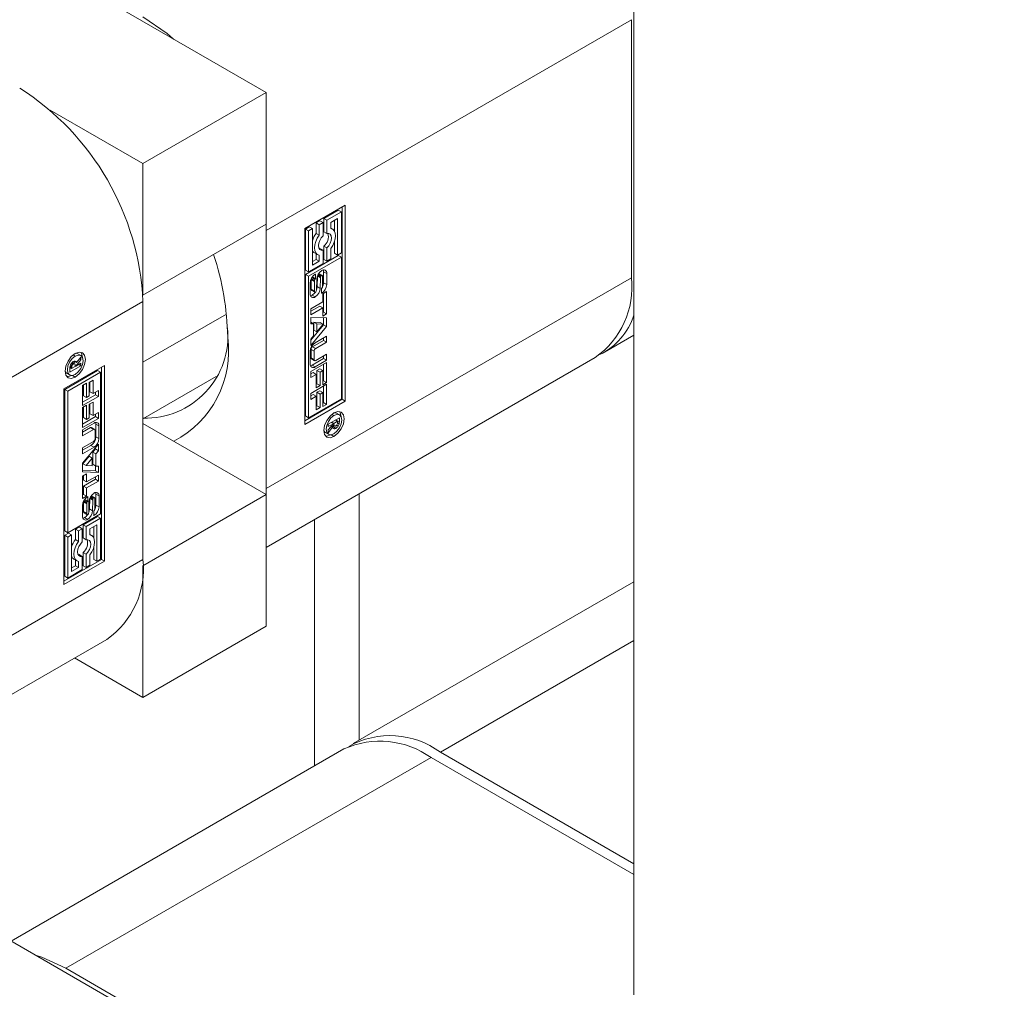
# Model space of a CAD drawing. Header units: millimetres. Extents: x 525 to 29324, y 175 to 20618.
# Tile 347 of 588: x 21225 to 21271, y 12020 to 12064. Entities that reach past the tile are written whole.
import ezdxf

# ---------------------------------------------------------------- set-up
doc = ezdxf.new("R2010")
doc.units = ezdxf.units.MM
doc.linetypes.add('SLD-Continua', pattern=[0])

msp = doc.modelspace()

# ---------------------------------------------------------------- linework, layer by layer
at = {"color": 7, "linetype": 'SLD-Continua', "lineweight": 18, "ltscale": 35}
for p, q in [((21253.53, 12954.274), (21253.53, 12019.355)), ((21236.66, 12060.777), (21199.284, 12082.349)), ((21236.66, 12054.448), (21253.419, 12064.12)), ((21253.419, 12052.279), (21253.419, 12064.12)), ((21236.66, 12060.777), (21231.003, 12057.512)), ((21236.66, 12054.734), (21236.66, 12060.777)), ((21226.75, 12059.967), (21231.003, 12057.512)), ((21231.003, 12057.512), (21231.003, 12051.469)), ((21238.428, 12054.529), (21240.285, 12055.601)), ((21240.285, 12055.601), (21240.285, 12046.618)), ((21239.968, 12055.379), (21239.302, 12054.995)), ((21240.109, 12055.297), (21239.444, 12054.913)), ((21239.968, 12055.379), (21240.109, 12055.297)), ((21240.109, 12053.418), (21240.109, 12055.297)), ((21240.143, 12046.699), (21240.143, 12055.519)), ((21236.66, 12054.734), (21231.003, 12051.469)), ((21236.655, 12054.731), (21236.66, 12054.448)), ((21239.127, 12054.894), (21238.952, 12054.793)), ((21238.952, 12054.793), (21238.952, 12054.313)), ((21238.952, 12054.793), (21239.094, 12054.711)), ((21239.269, 12054.812), (21239.094, 12054.711)), ((21239.094, 12054.711), (21239.094, 12054.232)), ((21239.127, 12054.894), (21239.269, 12054.812)), ((21239.269, 12054.205), (21239.269, 12054.812)), ((21239.302, 12054.995), (21239.302, 12054.388)), ((21239.302, 12054.995), (21239.444, 12054.913)), ((21239.444, 12054.913), (21239.444, 12054.306)), ((21239.619, 12054.812), (21239.934, 12054.994)), ((21239.619, 12054.535), (21239.619, 12054.812)), ((21239.793, 12054.912), (21239.793, 12054.398)), ((21239.934, 12054.994), (21239.934, 12053.317)), ((21236.66, 12054.448), (21236.66, 12042.607)), ((21238.428, 12045.546), (21238.428, 12054.529)), ((21238.637, 12054.611), (21238.462, 12054.51)), ((21238.462, 12054.51), (21238.462, 12052.631)), ((21238.462, 12054.51), (21238.603, 12054.428)), ((21238.778, 12054.529), (21238.603, 12054.428)), ((21238.603, 12054.428), (21238.603, 12052.549)), ((21238.637, 12054.611), (21238.778, 12054.529)), ((21238.778, 12052.853), (21238.778, 12054.529)), ((21238.952, 12054.313), (21239.094, 12054.232)), ((21239.302, 12054.388), (21239.444, 12054.306)), ((21239.694, 12054.508), (21239.619, 12054.551)), ((21239.793, 12053.952), (21239.793, 12053.399)), ((21238.877, 12053.42), (21239.019, 12053.339)), ((21238.952, 12053.377), (21238.952, 12053.116)), ((21239.127, 12053.622), (21239.085, 12053.617)), ((21239.127, 12053.622), (21239.269, 12053.541)), ((21239.269, 12052.933), (21239.269, 12053.541)), ((21239.302, 12053.723), (21239.302, 12053.116)), ((21239.302, 12053.723), (21239.444, 12053.642)), ((21239.444, 12053.642), (21239.444, 12053.034)), ((21239.619, 12053.136), (21239.619, 12053.615)), ((21239.793, 12053.399), (21239.934, 12053.317)), ((21239.934, 12053.317), (21240.109, 12053.418)), ((21239.968, 12053.298), (21238.462, 12052.428)), ((21240.109, 12053.216), (21238.603, 12052.347)), ((21238.603, 12052.549), (21239.269, 12052.933)), ((21238.952, 12053.116), (21238.778, 12053.016)), ((21239.094, 12053.034), (21238.778, 12052.853)), ((21238.952, 12053.116), (21239.094, 12053.034)), ((21239.094, 12053.311), (21239.094, 12053.034)), ((21239.302, 12053.116), (21239.444, 12053.034)), ((21239.444, 12053.034), (21239.619, 12053.136)), ((21239.968, 12053.298), (21240.109, 12053.216)), ((21240.109, 12046.719), (21240.109, 12053.216)), ((21238.462, 12052.631), (21238.603, 12052.549)), ((21238.462, 12052.428), (21238.462, 12045.931)), ((21238.603, 12052.347), (21238.462, 12052.428)), ((21238.918, 12052.437), (21238.918, 12052.229)), ((21239.047, 12052.441), (21239.174, 12052.368)), ((21239.063, 12052.467), (21239.197, 12052.39)), ((21239.063, 12052.467), (21239.196, 12052.39)), ((21239.219, 12052.392), (21239.078, 12052.474)), ((21239.293, 12052.554), (21239.293, 12052.049)), ((21239.293, 12052.554), (21239.435, 12052.473)), ((21239.435, 12052.473), (21239.435, 12051.967)), ((21236.66, 12042.607), (21253.419, 12052.279)), ((21238.603, 12052.347), (21238.603, 12045.85)), ((21238.678, 12051.529), (21238.678, 12052.033)), ((21238.727, 12052.188), (21238.727, 12051.756)), ((21238.727, 12052.188), (21238.868, 12052.107)), ((21238.731, 12052.228), (21238.872, 12052.147)), ((21238.749, 12052.267), (21238.885, 12052.189)), ((21238.765, 12052.293), (21238.901, 12052.214)), ((21238.775, 12052.307), (21238.914, 12052.226)), ((21238.777, 12052.31), (21238.918, 12052.229)), ((21238.868, 12052.107), (21238.868, 12051.675)), ((21238.918, 12052.229), (21238.914, 12052.226)), ((21238.965, 12051.727), (21238.975, 12052.206)), ((21239.006, 12052.351), (21238.996, 12051.869)), ((21239.006, 12052.351), (21239.147, 12052.27)), ((21239.013, 12052.376), (21239.15, 12052.297)), ((21239.028, 12052.408), (21239.158, 12052.333)), ((21239.147, 12052.27), (21239.137, 12051.788)), ((21239.242, 12051.895), (21239.242, 12052.327)), ((21239.293, 12052.049), (21239.435, 12051.967)), ((21238.727, 12051.756), (21238.868, 12051.675)), ((21238.735, 12051.71), (21238.876, 12051.628)), ((21238.75, 12051.691), (21238.891, 12051.609)), ((21238.996, 12051.869), (21239.137, 12051.788)), ((21239.193, 12051.563), (21239.193, 12051.773)), ((21239.205, 12051.569), (21239.193, 12051.576)), ((21239.255, 12051.54), (21239.433, 12051.643)), ((21239.255, 12051.166), (21239.255, 12051.54)), ((21239.292, 12051.562), (21239.292, 12050.7)), ((21239.433, 12051.643), (21239.433, 12050.618)), ((21231.003, 12051.183), (21214.245, 12041.511)), ((21231.003, 12051.469), (21230.998, 12051.472)), ((21231.003, 12039.342), (21231.003, 12051.183)), ((21238.702, 12050.847), (21239.255, 12051.166)), ((21238.908, 12051.396), (21238.766, 12051.477)), ((21234.836, 12050.609), (21231.003, 12048.397)), ((21239.113, 12050.971), (21238.702, 12050.734)), ((21239.255, 12050.89), (21238.702, 12050.571)), ((21238.702, 12050.571), (21238.702, 12050.847)), ((21239.113, 12050.971), (21239.255, 12050.89)), ((21239.255, 12050.515), (21239.255, 12050.89)), ((21239.292, 12050.7), (21239.255, 12050.678)), ((21239.433, 12050.618), (21239.255, 12050.515)), ((21239.292, 12050.7), (21239.433, 12050.618)), ((21238.702, 12050.458), (21239.433, 12050.431)), ((21238.702, 12050.163), (21238.702, 12050.458)), ((21238.702, 12050.229), (21238.824, 12050.158)), ((21238.824, 12050.158), (21238.702, 12050.163)), ((21238.824, 12049.602), (21238.824, 12050.158)), ((21238.842, 12050.235), (21238.842, 12049.872)), ((21239.132, 12050.221), (21238.842, 12050.235)), ((21238.842, 12050.235), (21238.984, 12050.153)), ((21239.132, 12050.221), (21239.274, 12050.139)), ((21239.292, 12050.436), (21239.292, 12050.113)), ((21239.433, 12050.431), (21239.433, 12050.032)), ((21239.292, 12050.113), (21238.702, 12049.41)), ((21239.433, 12050.032), (21238.702, 12049.16)), ((21238.842, 12049.872), (21238.984, 12049.79)), ((21238.984, 12050.153), (21238.984, 12049.79)), ((21239.274, 12050.139), (21238.984, 12050.153)), ((21238.984, 12049.79), (21239.274, 12050.139)), ((21239.292, 12050.113), (21239.433, 12050.032)), ((21238.702, 12049.455), (21238.824, 12049.602)), ((21238.702, 12049.16), (21238.702, 12049.455)), ((21239.292, 12049.402), (21238.79, 12049.112)), ((21238.905, 12049.291), (21239.433, 12049.596)), ((21239.433, 12049.32), (21238.931, 12049.03)), ((21239.292, 12049.514), (21239.292, 12049.402)), ((21239.292, 12049.402), (21239.433, 12049.32)), ((21239.433, 12049.596), (21239.433, 12049.32)), ((21252.185, 12048.86), (21253.53, 12049.636)), ((21228.01, 12048.783), (21227.91, 12048.807)), ((21238.679, 12048.314), (21238.679, 12048.899)), ((21238.717, 12048.986), (21238.717, 12048.598)), ((21238.717, 12048.986), (21238.859, 12048.905)), ((21238.79, 12049.112), (21238.931, 12049.03)), ((21238.859, 12048.905), (21238.859, 12048.516)), ((21227.729, 12048.361), (21227.81, 12048.314)), ((21227.734, 12048.367), (21227.818, 12048.319)), ((21227.867, 12048.322), (21227.753, 12048.388)), ((21227.799, 12048.732), (21227.895, 12048.676)), ((21227.882, 12048.423), (21227.822, 12048.348)), ((21227.844, 12048.445), (21227.96, 12048.378)), ((21228.155, 12048.502), (21227.92, 12048.214)), ((21227.92, 12048.214), (21228.155, 12048.349)), ((21227.96, 12048.378), (21228.155, 12048.636)), ((21228.151, 12048.702), (21228.01, 12048.783)), ((21228.085, 12048.543), (21228.155, 12048.502)), ((21228.155, 12048.636), (21228.155, 12048.502)), ((21228.155, 12048.349), (21228.155, 12048.235)), ((21236.66, 12039.9), (21251.761, 12048.615)), ((21238.702, 12047.969), (21239.433, 12048.391)), ((21238.717, 12048.598), (21238.859, 12048.516)), ((21238.739, 12048.551), (21238.88, 12048.469)), ((21239.292, 12048.57), (21238.764, 12048.265)), ((21239.433, 12048.488), (21238.905, 12048.183)), ((21238.931, 12048.474), (21239.433, 12048.764)), ((21239.292, 12048.682), (21239.292, 12048.57)), ((21239.292, 12048.57), (21239.433, 12048.488)), ((21239.433, 12048.764), (21239.433, 12048.488)), ((21239.433, 12048.391), (21239.433, 12047.468)), ((21227.379, 12047.173), (21229.236, 12048.244)), ((21228.919, 12048.022), (21227.413, 12047.153)), ((21227.427, 12047.97), (21227.498, 12047.896)), ((21227.498, 12047.896), (21227.639, 12047.814)), ((21229.06, 12047.941), (21227.554, 12047.071)), ((21228.155, 12048.235), (21227.649, 12047.942)), ((21227.649, 12048.152), (21227.731, 12048.105)), ((21227.649, 12047.942), (21227.649, 12048.135)), ((21227.689, 12048.129), (21227.649, 12048.105)), ((21227.654, 12048.192), (21227.731, 12048.147)), ((21227.656, 12048.206), (21227.732, 12048.162)), ((21227.659, 12048.22), (21227.733, 12048.177)), ((21227.678, 12048.276), (21227.744, 12048.237)), ((21227.712, 12048.338), (21227.784, 12048.296)), ((21227.731, 12048.105), (21227.897, 12048.2)), ((21227.732, 12048.162), (21227.731, 12048.147)), ((21227.731, 12048.147), (21227.731, 12048.105)), ((21227.733, 12048.177), (21227.732, 12048.162)), ((21227.897, 12048.2), (21227.897, 12048.227)), ((21227.897, 12048.227), (21227.92, 12048.214)), ((21228.056, 12048.292), (21228.155, 12048.235)), ((21228.919, 12048.022), (21229.06, 12047.941)), ((21229.06, 12041.444), (21229.06, 12047.941)), ((21229.094, 12039.343), (21229.094, 12048.162)), ((21229.236, 12048.244), (21229.236, 12039.261)), ((21238.702, 12047.696), (21238.702, 12047.969)), ((21238.81, 12047.921), (21238.702, 12047.859)), ((21238.764, 12048.265), (21238.905, 12048.183)), ((21238.81, 12047.921), (21238.951, 12047.84)), ((21239.113, 12048.096), (21238.988, 12048.024)), ((21238.988, 12048.024), (21238.988, 12047.405)), ((21238.988, 12048.024), (21239.13, 12047.943)), ((21239.113, 12048.096), (21239.255, 12048.015)), ((21239.255, 12048.015), (21239.13, 12047.943)), ((21239.13, 12047.943), (21239.13, 12047.324)), ((21239.255, 12047.364), (21239.255, 12048.015)), ((21239.292, 12048.31), (21239.292, 12047.549)), ((21227.765, 12047.792), (21227.895, 12047.717)), ((21228.534, 12047.471), (21228.713, 12047.574)), ((21228.534, 12046.852), (21228.534, 12047.471)), ((21228.571, 12047.493), (21228.571, 12047.037)), ((21228.713, 12047.574), (21228.713, 12046.955)), ((21231.003, 12045.806), (21234.37, 12047.749)), ((21238.951, 12047.84), (21238.702, 12047.696)), ((21238.951, 12047.221), (21238.951, 12047.84)), ((21239.292, 12047.549), (21239.255, 12047.528)), ((21239.433, 12047.468), (21239.255, 12047.364)), ((21239.292, 12047.549), (21239.433, 12047.468)), ((21227.379, 12038.189), (21227.379, 12047.173)), ((21227.413, 12047.153), (21227.413, 12040.656)), ((21227.554, 12047.071), (21227.413, 12047.153)), ((21227.554, 12047.071), (21227.554, 12040.574)), ((21228.231, 12047.328), (21228.409, 12047.431)), ((21228.231, 12046.404), (21228.231, 12047.328)), ((21228.268, 12047.349), (21228.268, 12046.862)), ((21228.409, 12047.431), (21228.409, 12046.78)), ((21228.571, 12047.037), (21228.713, 12046.955)), ((21228.713, 12046.955), (21228.962, 12047.099)), ((21228.821, 12047.018), (21228.821, 12046.907)), ((21228.962, 12047.099), (21228.962, 12046.826)), ((21238.702, 12046.965), (21239.433, 12047.387)), ((21238.988, 12047.405), (21238.951, 12047.384)), ((21239.13, 12047.324), (21238.951, 12047.221)), ((21238.988, 12047.405), (21239.13, 12047.324)), ((21239.113, 12047.092), (21238.988, 12047.02)), ((21238.988, 12047.02), (21238.988, 12046.401)), ((21238.988, 12047.02), (21239.13, 12046.938)), ((21239.113, 12047.092), (21239.255, 12047.01)), ((21239.255, 12047.01), (21239.13, 12046.938)), ((21239.255, 12046.36), (21239.255, 12047.01)), ((21239.292, 12047.305), (21239.292, 12046.544)), ((21239.433, 12047.387), (21239.433, 12046.463)), ((21228.821, 12046.907), (21228.231, 12046.567)), ((21228.962, 12046.826), (21228.231, 12046.404)), ((21228.268, 12046.862), (21228.409, 12046.78)), ((21228.409, 12046.78), (21228.534, 12046.852)), ((21228.534, 12046.467), (21228.713, 12046.57)), ((21228.713, 12046.57), (21228.713, 12045.951)), ((21228.821, 12046.907), (21228.962, 12046.826)), ((21238.428, 12045.71), (21240.143, 12046.699)), ((21240.285, 12046.618), (21238.428, 12045.546)), ((21238.603, 12045.85), (21240.109, 12046.719)), ((21238.702, 12046.691), (21238.702, 12046.965)), ((21238.81, 12046.917), (21238.702, 12046.854)), ((21238.951, 12046.835), (21238.702, 12046.691)), ((21238.81, 12046.917), (21238.951, 12046.835)), ((21238.951, 12046.216), (21238.951, 12046.835)), ((21239.13, 12046.938), (21239.13, 12046.319)), ((21239.292, 12046.544), (21239.255, 12046.523)), ((21239.292, 12046.544), (21239.433, 12046.463)), ((21240.285, 12046.618), (21240.143, 12046.699)), ((21228.231, 12046.323), (21228.409, 12046.426)), ((21228.231, 12045.399), (21228.231, 12046.323)), ((21228.268, 12046.344), (21228.268, 12045.857)), ((21228.409, 12046.426), (21228.409, 12045.776)), ((21228.534, 12045.848), (21228.534, 12046.467)), ((21228.571, 12046.488), (21228.571, 12046.032)), ((21228.713, 12045.951), (21228.962, 12046.095)), ((21228.962, 12046.095), (21228.962, 12045.821)), ((21238.988, 12046.401), (21238.951, 12046.379)), ((21239.13, 12046.319), (21238.951, 12046.216)), ((21238.988, 12046.401), (21239.13, 12046.319)), ((21239.433, 12046.463), (21239.255, 12046.36)), ((21228.821, 12045.903), (21228.231, 12045.562)), ((21228.962, 12045.821), (21228.231, 12045.399)), ((21228.268, 12045.857), (21228.409, 12045.776)), ((21228.409, 12045.776), (21228.534, 12045.848)), ((21228.571, 12046.032), (21228.713, 12045.951)), ((21228.821, 12046.013), (21228.821, 12045.903)), ((21228.821, 12045.903), (21228.962, 12045.821)), ((21238.462, 12045.931), (21238.603, 12045.85)), ((21239.508, 12045.556), (21240.015, 12045.848)), ((21239.667, 12045.647), (21239.767, 12045.59)), ((21239.768, 12045.951), (21239.672, 12046.006)), ((21239.932, 12045.686), (21239.767, 12045.59)), ((21239.883, 12046.058), (21239.783, 12046.082)), ((21239.833, 12045.743), (21239.932, 12045.686)), ((21239.874, 12045.766), (21239.874, 12045.737)), ((21239.874, 12045.737), (21240.015, 12045.656)), ((21240.024, 12045.976), (21239.883, 12046.058)), ((21239.932, 12045.644), (21239.932, 12045.686)), ((21239.932, 12045.628), (21239.932, 12045.644)), ((21240.015, 12045.848), (21240.015, 12045.656)), ((21228.231, 12045.302), (21228.758, 12045.607)), ((21228.591, 12045.398), (21228.231, 12045.19)), ((21228.732, 12045.316), (21228.231, 12045.027)), ((21228.231, 12045.027), (21228.231, 12045.302)), ((21228.591, 12045.398), (21228.732, 12045.316)), ((21228.784, 12045.321), (21228.642, 12045.403)), ((21228.805, 12044.886), (21228.805, 12045.274)), ((21228.843, 12045.558), (21228.843, 12044.973)), ((21228.843, 12045.558), (21228.985, 12045.476)), ((21228.985, 12045.476), (21228.985, 12044.891)), ((21236.66, 12042.321), (21231.003, 12045.586)), ((21239.3, 12045.245), (21239.371, 12045.17)), ((21239.744, 12045.577), (21239.508, 12045.441)), ((21239.508, 12045.288), (21239.744, 12045.577)), ((21239.508, 12045.441), (21239.508, 12045.556)), ((21239.704, 12045.412), (21239.508, 12045.154)), ((21239.508, 12045.154), (21239.508, 12045.288)), ((21239.64, 12045.449), (21239.704, 12045.412)), ((21239.644, 12045.634), (21239.744, 12045.577)), ((21239.7, 12045.524), (21239.797, 12045.468)), ((21239.701, 12045.524), (21239.791, 12045.472)), ((21239.85, 12045.359), (21239.709, 12045.441)), ((21239.711, 12045.442), (21239.852, 12045.36)), ((21239.72, 12045.37), (21239.775, 12045.339)), ((21239.863, 12045.366), (21239.722, 12045.448)), ((21239.744, 12045.577), (21239.767, 12045.563)), ((21239.767, 12045.59), (21239.767, 12045.563)), ((21239.893, 12045.507), (21239.962, 12045.467)), ((21239.931, 12045.613), (21239.932, 12045.628)), ((21239.931, 12045.614), (21240.005, 12045.571)), ((21228.231, 12044.47), (21228.732, 12044.76)), ((21228.843, 12044.973), (21228.985, 12044.891)), ((21239.371, 12045.17), (21239.512, 12045.089)), ((21239.768, 12044.991), (21239.638, 12045.067)), ((21228.231, 12043.759), (21228.962, 12044.63)), ((21228.617, 12044.581), (21228.231, 12044.358)), ((21228.758, 12044.499), (21228.231, 12044.195)), ((21228.231, 12044.195), (21228.231, 12044.47)), ((21228.617, 12044.581), (21228.758, 12044.499)), ((21228.821, 12044.417), (21228.698, 12044.27)), ((21228.821, 12044.462), (21228.821, 12044.417)), ((21228.821, 12044.417), (21228.962, 12044.335)), ((21228.962, 12044.335), (21228.839, 12044.189)), ((21228.962, 12044.63), (21228.962, 12044.335)), ((21228.539, 12044.082), (21228.249, 12043.733)), ((21228.68, 12044), (21228.39, 12043.651)), ((21228.539, 12044.082), (21228.68, 12044)), ((21228.68, 12043.637), (21228.68, 12044)), ((21228.698, 12044.27), (21228.698, 12043.714)), ((21228.698, 12044.27), (21228.839, 12044.189)), ((21228.839, 12044.189), (21228.839, 12043.632)), ((21228.231, 12043.36), (21228.231, 12043.759)), ((21228.821, 12043.414), (21228.231, 12043.436)), ((21228.249, 12043.733), (21228.39, 12043.651)), ((21228.39, 12043.651), (21228.68, 12043.637)), ((21228.698, 12043.714), (21228.839, 12043.632)), ((21228.821, 12043.643), (21228.821, 12043.414)), ((21228.821, 12043.414), (21228.962, 12043.332)), ((21228.839, 12043.632), (21228.962, 12043.627)), ((21228.962, 12043.627), (21228.962, 12043.332)), ((21228.962, 12043.332), (21228.231, 12043.36)), ((21228.231, 12043.172), (21228.409, 12043.275)), ((21228.231, 12042.147), (21228.231, 12043.172)), ((21228.268, 12043.194), (21228.268, 12042.982)), ((21228.821, 12043.025), (21228.268, 12042.706)), ((21228.268, 12042.982), (21228.409, 12042.901)), ((21228.409, 12043.275), (21228.409, 12042.901)), ((21228.409, 12042.901), (21228.962, 12043.22)), ((21228.962, 12042.944), (21228.409, 12042.625)), ((21228.821, 12043.138), (21228.821, 12043.025)), ((21228.821, 12043.025), (21228.962, 12042.944)), ((21228.962, 12043.22), (21228.962, 12042.944)), ((21228.268, 12042.706), (21228.268, 12042.332)), ((21228.268, 12042.706), (21228.409, 12042.625)), ((21228.409, 12042.625), (21228.409, 12042.25)), ((21236.66, 12042.607), (21236.655, 12042.324)), ((21228.268, 12042.332), (21228.231, 12042.31)), ((21228.409, 12042.25), (21228.231, 12042.147)), ((21228.268, 12042.332), (21228.409, 12042.25)), ((21228.294, 12042.046), (21228.434, 12041.965)), ((21228.315, 12042.08), (21228.452, 12042)), ((21228.329, 12042.099), (21228.328, 12042.098)), ((21228.329, 12042.099), (21228.329, 12042.099)), ((21228.329, 12042.099), (21228.47, 12042.017)), ((21228.471, 12042.228), (21228.47, 12042.017)), ((21228.558, 12042.145), (21228.547, 12041.666)), ((21228.558, 12042.149), (21228.558, 12042.145)), ((21228.558, 12042.145), (21228.699, 12042.063)), ((21228.577, 12042.193), (21228.709, 12042.117)), ((21228.597, 12042.229), (21228.725, 12042.155)), ((21228.748, 12042.18), (21228.615, 12042.257)), ((21228.626, 12042.265), (21228.767, 12042.184)), ((21228.772, 12042.181), (21228.631, 12042.263)), ((21228.699, 12042.063), (21228.689, 12041.584)), ((21228.796, 12041.683), (21228.796, 12042.116)), ((21228.845, 12042.343), (21228.845, 12041.838)), ((21228.845, 12042.343), (21228.986, 12042.262)), ((21228.986, 12042.262), (21228.986, 12041.757)), ((21236.66, 12042.321), (21231.003, 12039.056)), ((21236.66, 12036.278), (21236.66, 12042.321)), ((21240.923, 12042.36), (21240.923, 12031.049)), ((21240.923, 12042.36), (21240.923, 12031.049)), ((21240.923, 12042.36), (21240.923, 12031.049)), ((21240.923, 12042.36), (21240.923, 12031.049)), ((21240.923, 12042.36), (21240.923, 12031.049)), ((21240.923, 12042.36), (21240.923, 12031.049)), ((21228.229, 12041.318), (21228.229, 12041.823)), ((21228.28, 12041.977), (21228.28, 12041.545)), ((21228.28, 12041.977), (21228.422, 12041.895)), ((21228.283, 12042.011), (21228.425, 12041.93)), ((21228.422, 12041.895), (21228.422, 12041.463)), ((21228.516, 12041.521), (21228.526, 12042.003)), ((21228.547, 12041.666), (21228.689, 12041.584)), ((21228.845, 12041.838), (21228.986, 12041.757)), ((21227.554, 12040.574), (21229.06, 12041.444)), ((21228.919, 12041.323), (21228.254, 12040.939)), ((21228.28, 12041.545), (21228.422, 12041.463)), ((21228.285, 12041.508), (21228.426, 12041.427)), ((21228.3, 12041.482), (21228.442, 12041.4)), ((21228.303, 12041.479), (21228.445, 12041.398)), ((21228.317, 12041.267), (21228.459, 12041.185)), ((21229.06, 12041.241), (21228.395, 12040.857)), ((21228.746, 12041.562), (21228.749, 12041.564)), ((21228.746, 12041.353), (21228.746, 12041.562)), ((21228.746, 12041.365), (21228.756, 12041.359)), ((21228.919, 12041.323), (21229.06, 12041.241)), ((21229.06, 12039.362), (21229.06, 12041.241)), ((21238.882, 12029.87), (21238.882, 12041.182)), ((21228.078, 12040.838), (21227.903, 12040.736)), ((21227.903, 12040.736), (21227.903, 12040.257)), ((21227.903, 12040.736), (21228.045, 12040.655)), ((21228.22, 12040.756), (21228.045, 12040.655)), ((21228.078, 12040.838), (21228.22, 12040.756)), ((21228.22, 12040.148), (21228.22, 12040.756)), ((21228.254, 12040.939), (21228.254, 12040.331)), ((21228.254, 12040.939), (21228.395, 12040.857)), ((21228.395, 12040.857), (21228.395, 12040.25)), ((21228.57, 12040.756), (21228.885, 12040.938)), ((21228.57, 12040.479), (21228.57, 12040.756)), ((21228.744, 12040.856), (21228.744, 12040.342)), ((21228.885, 12040.938), (21228.885, 12039.261)), ((21227.413, 12040.656), (21227.554, 12040.574)), ((21227.588, 12040.555), (21227.413, 12040.453)), ((21227.413, 12040.453), (21227.413, 12038.575)), ((21227.413, 12040.453), (21227.554, 12040.372)), ((21227.729, 12040.473), (21227.554, 12040.372)), ((21227.554, 12040.372), (21227.554, 12038.493)), ((21227.588, 12040.555), (21227.729, 12040.473)), ((21227.729, 12038.796), (21227.729, 12040.473)), ((21227.903, 12040.257), (21228.045, 12040.175)), ((21228.045, 12040.655), (21228.045, 12040.175)), ((21228.254, 12040.331), (21228.395, 12040.25)), ((21228.645, 12040.452), (21228.57, 12040.495)), ((21228.744, 12039.896), (21228.744, 12039.343)), ((21231.003, 12039.342), (21214.245, 12029.67)), ((21229.094, 12039.343), (21227.379, 12038.353)), ((21227.829, 12039.364), (21227.97, 12039.282)), ((21227.903, 12039.321), (21227.903, 12039.06)), ((21228.078, 12039.566), (21228.036, 12039.561)), ((21228.078, 12039.566), (21228.22, 12039.484)), ((21228.22, 12038.877), (21228.22, 12039.484)), ((21228.254, 12039.667), (21228.254, 12039.06)), ((21228.254, 12039.667), (21228.395, 12039.585)), ((21228.395, 12039.585), (21228.395, 12038.978)), ((21228.57, 12039.079), (21228.57, 12039.558)), ((21228.744, 12039.343), (21228.885, 12039.261)), ((21228.885, 12039.261), (21229.06, 12039.362)), ((21229.236, 12039.261), (21229.094, 12039.343)), ((21229.236, 12039.261), (21227.379, 12038.189)), ((21227.554, 12038.493), (21228.22, 12038.877)), ((21227.903, 12039.06), (21227.729, 12038.96)), ((21228.045, 12038.978), (21227.729, 12038.796)), ((21227.903, 12039.06), (21228.045, 12038.978)), ((21228.045, 12039.255), (21228.045, 12038.978)), ((21228.254, 12039.06), (21228.395, 12038.978)), ((21228.395, 12038.978), (21228.57, 12039.079)), ((21230.998, 12039.059), (21231.003, 12039.056)), ((21231.003, 12039.056), (21231.003, 12033.013)), ((21227.413, 12038.575), (21227.554, 12038.493)), ((21253.53, 12038.325), (21240.652, 12030.892)), ((21236.66, 12036.278), (21231.003, 12033.013)), ((21212.587, 12026.006), (21229.345, 12035.678)), ((21253.53, 12035.621), (21244.651, 12030.496)), ((21231.003, 12033.013), (21227.866, 12034.824)), ((21240.227, 12030.647), (21224.949, 12021.829)), ((21244.651, 12030.496), (21253.53, 12025.371)), ((21227.468, 12020.579), (21244.226, 12030.251)), ((21253.53, 12024.881), (21244.226, 12030.251)), ((21270.531, 11995.521), (21222.589, 12023.191)), ((21227.468, 12020.579), (21265.652, 11998.542))]:
    msp.add_line(p, q, dxfattribs=at)
at = {"color": 7, "linetype": 'SLD-Continua', "lineweight": 18, "ltscale": 35, "flags": 128}
for points in [[(21231.003, 12064.246), (21232.107, 12063.484), (21232.407, 12063.232)], [(21239.094, 12054.232), (21239.004, 12054.092), (21238.936, 12053.942), (21238.893, 12053.791), (21238.879, 12053.648), (21238.893, 12053.521), (21238.936, 12053.419), (21239.004, 12053.348), (21239.094, 12053.311)], [(21239.444, 12054.306), (21239.53, 12054.307), (21239.598, 12054.269), (21239.642, 12054.197), (21239.657, 12054.097), (21239.642, 12053.979), (21239.598, 12053.856), (21239.53, 12053.74), (21239.444, 12053.642)], [(21239.619, 12053.615), (21239.709, 12053.755), (21239.777, 12053.905), (21239.819, 12054.056), (21239.834, 12054.199), (21239.819, 12054.325), (21239.777, 12054.427), (21239.709, 12054.499), (21239.619, 12054.535)], [(21239.269, 12053.541), (21239.183, 12053.54), (21239.115, 12053.577), (21239.071, 12053.65), (21239.056, 12053.75), (21239.071, 12053.867), (21239.115, 12053.991), (21239.183, 12054.107), (21239.269, 12054.205)], [(21239.293, 12052.554), (21239.289, 12052.603), (21239.28, 12052.634)], [(21238.732, 12052.237), (21238.732, 12052.234), (21238.731, 12052.228)], [(21238.691, 12051.449), (21238.721, 12051.457), (21238.766, 12051.477)], [(21227.895, 12047.717), (21227.716, 12047.655), (21227.564, 12047.684), (21227.463, 12047.801), (21227.427, 12047.988), (21227.463, 12048.215), (21227.564, 12048.449), (21227.716, 12048.654), (21227.895, 12048.799)], [(21227.895, 12048.799), (21228.075, 12048.861), (21228.227, 12048.832), (21228.328, 12048.715), (21228.364, 12048.528), (21228.328, 12048.301), (21228.227, 12048.067), (21228.075, 12047.862), (21227.895, 12047.717)], [(21228.148, 12048.859), (21228.187, 12048.796), (21228.222, 12048.627)], [(21227.895, 12048.676), (21227.757, 12048.565), (21227.639, 12048.406), (21227.561, 12048.225), (21227.533, 12048.049), (21227.561, 12047.905), (21227.639, 12047.814), (21227.757, 12047.791), (21227.895, 12047.84)], [(21227.895, 12047.84), (21228.034, 12047.951), (21228.152, 12048.11), (21228.23, 12048.291), (21228.258, 12048.467), (21228.23, 12048.611), (21228.152, 12048.702), (21228.034, 12048.725), (21227.895, 12048.676)], [(21238.691, 12048.237), (21238.72, 12048.244), (21238.764, 12048.265)], [(21227.739, 12047.79), (21227.575, 12047.736), (21227.501, 12047.738)], [(21239.768, 12046.073), (21239.947, 12046.135), (21240.099, 12046.106), (21240.201, 12045.989), (21240.237, 12045.803), (21240.201, 12045.575), (21240.099, 12045.341), (21239.947, 12045.136), (21239.768, 12044.991)], [(21240.021, 12046.134), (21240.06, 12046.071), (21240.095, 12045.902)], [(21239.768, 12044.991), (21239.589, 12044.929), (21239.437, 12044.959), (21239.336, 12045.076), (21239.3, 12045.262), (21239.336, 12045.49), (21239.437, 12045.724), (21239.589, 12045.929), (21239.768, 12046.073)], [(21239.768, 12045.951), (21239.63, 12045.839), (21239.512, 12045.68), (21239.434, 12045.499), (21239.406, 12045.323), (21239.434, 12045.179), (21239.512, 12045.089), (21239.63, 12045.066), (21239.768, 12045.114)], [(21239.768, 12045.114), (21239.907, 12045.226), (21240.024, 12045.384), (21240.103, 12045.565), (21240.131, 12045.741), (21240.103, 12045.886), (21240.024, 12045.976), (21239.907, 12045.999), (21239.768, 12045.951)], [(21239.873, 12045.72), (21239.873, 12045.727), (21239.874, 12045.737)], [(21228.843, 12045.558), (21228.839, 12045.606), (21228.831, 12045.635)], [(21239.612, 12045.065), (21239.448, 12045.011), (21239.374, 12045.013)], [(21228.631, 12042.263), (21228.629, 12042.264), (21228.626, 12042.265)], [(21228.845, 12042.343), (21228.84, 12042.392), (21228.832, 12042.423)], [(21228.242, 12041.238), (21228.273, 12041.246), (21228.317, 12041.267)], [(21228.3, 12041.482), (21228.303, 12041.48), (21228.303, 12041.479)], [(21228.395, 12040.25), (21228.481, 12040.251), (21228.549, 12040.213), (21228.593, 12040.14), (21228.608, 12040.04), (21228.593, 12039.923), (21228.549, 12039.8), (21228.481, 12039.683), (21228.395, 12039.585)], [(21228.57, 12039.558), (21228.66, 12039.698), (21228.728, 12039.848), (21228.77, 12039.999), (21228.785, 12040.142), (21228.77, 12040.269), (21228.728, 12040.371), (21228.66, 12040.442), (21228.57, 12040.479)], [(21228.045, 12040.175), (21227.955, 12040.036), (21227.887, 12039.886), (21227.845, 12039.735), (21227.83, 12039.591), (21227.845, 12039.465), (21227.887, 12039.363), (21227.955, 12039.292), (21228.045, 12039.255)], [(21228.22, 12039.484), (21228.134, 12039.483), (21228.066, 12039.521), (21228.022, 12039.593), (21228.007, 12039.694), (21228.022, 12039.811), (21228.066, 12039.934), (21228.134, 12040.051), (21228.22, 12040.148)], [(21226.065, 12021.185), (21226.364, 12021.091), (21227.468, 12020.579)]]:
    msp.add_lwpolyline(points, dxfattribs=at)
at = {"color": 7, "linetype": 'SLD-Continua', "lineweight": 18, "ltscale": 1225}
for centre, radius, start, end in [((21218.723, 12050.625), 12.293, 2.6023, 57.3977), ((21239.861, 12053.632), 1.136, 143.1402, 162.3659), ((21238.972, 12054.149), 0.539, 307.7976, 17.5328), ((21222.1, 12049.31), 12.795, 1.0644, 18.3556), ((21239.006, 12053.636), 0.252, 205.0468, 239.1672), ((21239.177, 12052.011), 0.5, 122.6023, 177.3977), ((21239.056, 12052.175), 0.296, 117.7375, 120.004), ((21239.474, 12052.185), 0.499, 122.5905, 177.5483), ((21239.069, 12052.46), 0.0165, 60.8382, 90.8316), ((21239.294, 12052.495), 0.142, 350.7797, 129.185), ((21238.941, 12052.187), 0.214, 168.961, 179.6995), ((21239.082, 12052.106), 0.214, 168.961, 179.6995), ((21239.067, 12052.109), 0.198, 156.2416, 168.9182), ((21238.993, 12052.141), 0.117, 141.5218, 156.3089), ((21238.945, 12052.177), 0.0581, 122.5548, 140.4448), ((21239.229, 12052.347), 0.223, 176.7145, 178.8064), ((21239.386, 12052.264), 0.238, 172.0896, 178.7077), ((21239.374, 12052.263), 0.227, 161.8678, 171.3244), ((21239.306, 12052.285), 0.156, 147.8177, 161.8507), ((21239.229, 12052.336), 0.0635, 121.8244, 149.7923), ((21239.216, 12052.354), 0.041, 118.3255, 119.9982), ((21239.209, 12052.374), 0.0206, 52.373, 127.2087), ((21238.936, 12051.99), 0.5, 302.6023, 357.3977), ((21239.188, 12052.353), 0.0505, 12.2474, 47.6235), ((21238.828, 12052.064), 0.465, 330.3726, 358.1015), ((21239.106, 12052.329), 0.135, 359.4511, 14.9749), ((21249.497, 12051.846), 3.945, 305.0092, 6.2982), ((21238.818, 12051.506), 0.142, 170.7797, 309.185), ((21238.852, 12051.754), 0.126, 178.978, 200.67), ((21238.768, 12051.721), 0.0356, 198.3773, 238.9105), ((21238.529, 12051.862), 0.452, 301.6937, 325.4695), ((21238.994, 12051.673), 0.126, 178.978, 200.67), ((21238.909, 12051.639), 0.0348, 198.09, 248.3388), ((21238.902, 12051.631), 0.0245, 256.5352, 303.9213), ((21238.637, 12051.818), 0.501, 302.6657, 356.538), ((21238.881, 12051.665), 0.0653, 302.0942, 332.7539), ((21238.776, 12051.727), 0.187, 330.7075, 343.3064), ((21238.721, 12051.743), 0.244, 343.331, 356.1079), ((21238.561, 12051.887), 0.436, 337.9315, 357.7049), ((21239.162, 12051.825), 0.06, 301.3446, 324.692), ((21239.057, 12051.824), 0.295, 297.4261, 300.0077), ((21239.111, 12051.865), 0.125, 323.3933, 341.5523), ((21239.054, 12051.89), 0.187, 339.7238, 351.0869), ((21239.032, 12051.896), 0.21, 350.3593, 359.7696), ((21250.595, 12051.509), 3.084, 296.4148, 342.1255), ((21231.131, 12049.605), 3.77, 268.057, 5.5864), ((21230.278, 12048.908), 4.658, 297.3324, 7.8896), ((21239.17, 12048.877), 0.492, 122.6023, 177.3977), ((21238.875, 12048.979), 0.158, 122.6023, 177.3977), ((21239.016, 12048.898), 0.158, 122.6023, 177.3977), ((21227.954, 12048.177), 0.291, 121.827, 149.8206), ((21227.891, 12048.267), 0.182, 116.1216, 120.0288), ((21227.916, 12048.253), 0.206, 119.9923, 120.6424), ((21227.885, 12048.318), 0.134, 88.3162, 122.2539), ((21227.879, 12048.371), 0.0808, 4.8238, 83.4923), ((21238.766, 12048.591), 0.0492, 172.7448, 235.9477), ((21238.903, 12048.509), 0.0448, 170.7797, 309.185), ((21228.057, 12048.128), 0.408, 167.1244, 179.086), ((21227.997, 12048.139), 0.347, 148.0817, 166.7212), ((21227.989, 12048.158), 0.258, 162.0212, 175.6748), ((21227.871, 12048.195), 0.134, 130.7127, 161.3115), ((21227.9, 12048.159), 0.18, 120.2607, 130.4321), ((21227.882, 12048.189), 0.145, 116.2822, 120.0258), ((21227.845, 12048.28), 0.0471, 54.3626, 124.7836), ((21227.755, 12048.238), 0.142, 355.5391, 34.4592), ((21238.817, 12048.292), 0.14, 170.7797, 309.185), ((21228.847, 12045.499), 0.14, 350.7797, 129.185), ((21239.607, 12045.662), 0.408, 347.1244, 359.086), ((21228.621, 12045.356), 0.0516, 65.6927, 125.6091), ((21228.761, 12045.282), 0.0448, 350.7797, 129.185), ((21239.622, 12045.589), 0.171, 289.1099, 300.3657), ((21239.784, 12045.419), 0.0808, 184.8238, 263.4923), ((21239.606, 12045.619), 0.206, 299.9923, 300.6424), ((21239.631, 12045.605), 0.182, 296.1216, 300.0288), ((21239.599, 12045.657), 0.242, 300.5724, 314.601), ((21239.908, 12045.552), 0.142, 175.5391, 214.4592), ((21239.779, 12045.472), 0.134, 268.3162, 302.2539), ((21239.819, 12045.51), 0.0471, 234.3626, 304.7836), ((21239.781, 12045.602), 0.145, 296.2822, 300.0258), ((21239.748, 12045.538), 0.206, 299.9923, 300.6424), ((21239.772, 12045.524), 0.182, 296.1216, 300.0288), ((21239.763, 12045.631), 0.18, 300.2607, 310.4321), ((21239.71, 12045.614), 0.291, 301.827, 329.8206), ((21239.793, 12045.596), 0.134, 310.7127, 341.3115), ((21239.674, 12045.632), 0.258, 342.0212, 355.6748), ((21239.667, 12045.651), 0.347, 328.0817, 346.7212), ((21228.352, 12044.995), 0.492, 302.6023, 357.3977), ((21228.648, 12044.893), 0.158, 302.6023, 357.3977), ((21228.493, 12044.914), 0.492, 302.6023, 357.3977), ((21228.728, 12041.8), 0.5, 122.6023, 177.3977), ((21228.462, 12041.984), 0.181, 162.6428, 171.1997), ((21228.606, 12041.966), 0.295, 117.4261, 120.0077), ((21229.027, 12041.972), 0.501, 122.6657, 176.538), ((21228.621, 12042.249), 0.0172, 72.5092, 88.938), ((21228.942, 12042.047), 0.244, 163.331, 176.1079), ((21228.888, 12042.063), 0.187, 150.7075, 163.3064), ((21228.783, 12042.125), 0.0653, 122.0942, 152.7539), ((21228.762, 12042.16), 0.0245, 76.5352, 123.9213), ((21228.846, 12042.284), 0.142, 350.7797, 129.185), ((21228.755, 12042.151), 0.0348, 18.09, 68.3388), ((21228.67, 12042.118), 0.126, 358.978, 20.67), ((21228.49, 12041.976), 0.21, 170.3593, 179.7696), ((21228.632, 12041.894), 0.21, 170.3593, 179.7696), ((21228.609, 12041.901), 0.187, 159.7238, 171.0869), ((21228.553, 12041.926), 0.125, 143.3933, 161.5523), ((21228.501, 12041.966), 0.06, 121.3446, 144.692), ((21228.19, 12041.606), 0.499, 302.5905, 357.5483), ((21228.12, 12041.674), 0.428, 337.8689, 358.9517), ((21228.718, 12041.613), 0.0581, 302.5548, 320.4448), ((21228.487, 12041.78), 0.5, 302.6023, 357.3977), ((21228.671, 12041.649), 0.117, 321.5218, 336.3089), ((21228.597, 12041.682), 0.198, 336.2416, 348.9182), ((21228.384, 12041.853), 0.461, 331.7629, 358.1575), ((21228.581, 12041.685), 0.214, 348.961, 359.6995), ((21228.369, 12041.295), 0.142, 170.7797, 309.185), ((21228.416, 12041.543), 0.135, 179.4511, 194.9749), ((21228.334, 12041.519), 0.0505, 192.2474, 227.6235), ((21228.079, 12041.652), 0.453, 301.7218, 325.5605), ((21228.557, 12041.462), 0.135, 179.4511, 194.9749), ((21228.476, 12041.437), 0.0505, 192.2474, 227.6235), ((21228.454, 12041.416), 0.0206, 232.373, 307.2087), ((21228.447, 12041.436), 0.041, 298.3255, 299.9982), ((21228.434, 12041.454), 0.0635, 301.8244, 329.7923), ((21228.357, 12041.505), 0.156, 327.8177, 341.8507), ((21228.29, 12041.527), 0.227, 341.8678, 351.3244), ((21228.278, 12041.526), 0.238, 352.0896, 358.7077), ((21228.608, 12041.615), 0.296, 297.7375, 300.004), ((21228.812, 12039.576), 1.136, 143.1428, 162.3784), ((21227.923, 12040.093), 0.539, 307.7976, 17.5328), ((21227.958, 12039.58), 0.252, 205.0142, 239.1658), ((21227.082, 12038.909), 3.945, 305.0092, 6.2982), ((21242.346, 12027.402), 3.858, 53.3147, 119.5144), ((21241.884, 12026.98), 4.024, 54.3909, 114.3073)]:
    msp.add_arc(centre, radius, start, end, dxfattribs=at)

doc.saveas('drawing.dxf')
